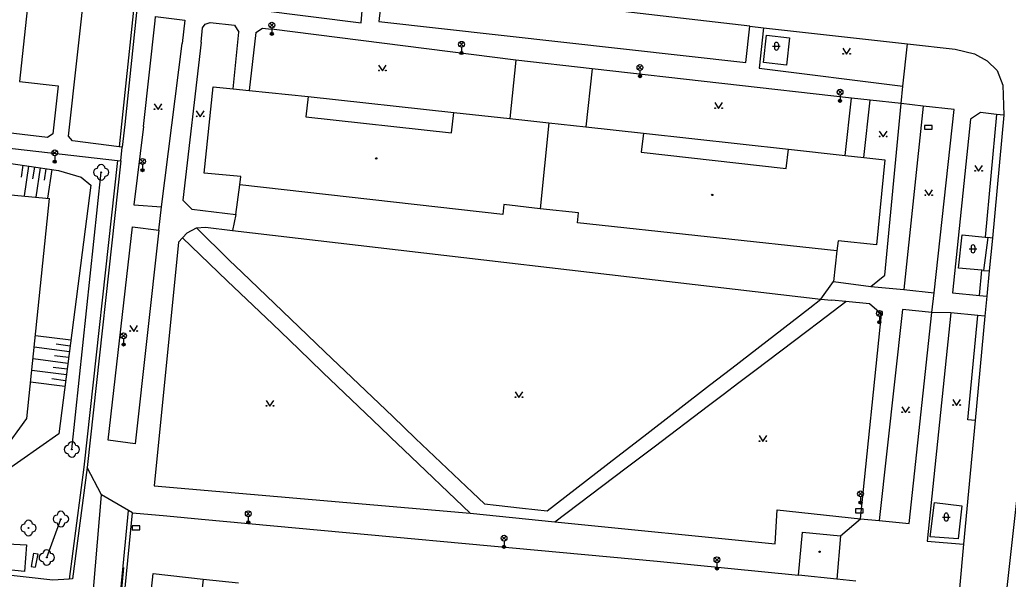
# Model space of a CAD drawing. Extents: x -595546 to -593986, y -1160845 to -1159202.
# Drawn here: x -594468.8 to -594341.4, y -1159895.1 to -1159823.1 of the extents above; entities that cross this region are included whole.
import ezdxf

# ---------------------------------------------------------------- set-up
doc = ezdxf.new("R2010")
doc.units = 0
for name, color, linetype in [('Level 22', 7, 'Continuous'), ('Level 24', 7, 'Continuous'), ('Level 33', 7, 'Continuous'), ('Level 36', 7, 'Continuous'), ('Level 39', 7, 'Continuous'), ('Specificka linie pasportu komunikaci', 7, 'Continuous'), ('TM - budovy zdene_ betonove - VP', 7, 'Continuous'), ('TM - chodniky - VP', 7, 'Continuous'), ('TM - dolni hrana svahu', 7, 'Continuous'), ('TM - horni hrana svahu', 7, 'Continuous'), ('TM - komunikace - VP', 7, 'Continuous'), ('TM - lavicka', 7, 'Continuous'), ('TM - letecke snimky - pomocna linie', 7, 'Continuous'), ('TM - plot drateny_ kovovy - VP', 7, 'Continuous'), ('TM - plot zivy neuzavreny', 7, 'Continuous'), ('TM - podezdivka plotu - VP', 7, 'Continuous'), ('TM - rozhrani ploch obecne - VP', 7, 'Continuous'), ('TM - srafovani', 7, 'Continuous'), ('TM - vjezd na pozemek', 7, 'Continuous'), ('TM - zabradli - VP', 7, 'Continuous')]:
    doc.layers.add(name, color=color, linetype=linetype)

msp = doc.modelspace()

# ---------------------------------------------------------------- linework, layer by layer
at = {"layer": 'Level 22'}
for centre in [(-594458.27, -1159842.75), (-594462.05, -1159878.43), (-594463.46, -1159887.39), (-594467.64, -1159888.54), (-594465.28, -1159892.34)]:
    msp.add_circle(centre, 0.05, dxfattribs=at)
for centre, start, end in [((-594458.27, -1159842.25), 0, 180), ((-594458.77, -1159842.75), 90, 270), ((-594458.27, -1159843.25), 180, 0), ((-594457.77, -1159842.75), 270, 90), ((-594462.05, -1159877.93), 0, 180), ((-594462.55, -1159878.43), 90, 270), ((-594462.05, -1159878.93), 180, 0), ((-594461.55, -1159878.43), 270, 90), ((-594463.46, -1159886.89), 0, 180), ((-594468.14, -1159888.54), 90, 270), ((-594467.64, -1159888.04), 0, 180), ((-594467.14, -1159888.54), 270, 90), ((-594463.96, -1159887.39), 90, 270), ((-594463.46, -1159887.89), 180, 0), ((-594462.96, -1159887.39), 270, 90), ((-594467.64, -1159889.04), 180, 0), ((-594465.78, -1159892.34), 90, 270), ((-594465.28, -1159891.84), 0, 180), ((-594464.78, -1159892.34), 270, 90), ((-594465.28, -1159892.84), 180, 0)]:
    msp.add_arc(centre, 0.5, start, end, dxfattribs=at)
at = {"layer": 'Level 24'}
for points in [[(-594352.21, -1159837.21), (-594351.21, -1159837.21), (-594351.21, -1159836.71), (-594352.21, -1159836.71)], [(-594361.12, -1159886.57), (-594360.12, -1159886.57), (-594360.12, -1159886.07), (-594361.12, -1159886.07)], [(-594454.28, -1159888.77), (-594453.28, -1159888.77), (-594453.28, -1159888.27), (-594454.28, -1159888.27)]]:
    msp.add_lwpolyline(points, close=True, dxfattribs=at)
at = {"layer": 'Level 33'}
for p, q in [((-594436.55, -1159824.07), (-594436.02, -1159823.54)), ((-594436.55, -1159823.54), (-594436.02, -1159824.07)), ((-594436.29, -1159824.18), (-594436.29, -1159824.93)), ((-594412.12, -1159826.54), (-594411.59, -1159826.01)), ((-594412.12, -1159826.01), (-594411.59, -1159826.54)), ((-594411.85, -1159826.65), (-594411.85, -1159827.4)), ((-594389.14, -1159829.51), (-594388.61, -1159828.98)), ((-594389.14, -1159828.98), (-594388.61, -1159829.51)), ((-594388.87, -1159829.62), (-594388.87, -1159830.37)), ((-594363.35, -1159832.69), (-594362.82, -1159832.16)), ((-594363.35, -1159832.16), (-594362.82, -1159832.69)), ((-594363.09, -1159832.8), (-594363.09, -1159833.55)), ((-594464.53, -1159840.52), (-594464, -1159839.99)), ((-594464.53, -1159839.99), (-594464, -1159840.52)), ((-594464.26, -1159840.63), (-594464.26, -1159841.38)), ((-594453.21, -1159841.61), (-594452.68, -1159841.08)), ((-594453.21, -1159841.08), (-594452.68, -1159841.61)), ((-594452.95, -1159841.72), (-594452.95, -1159842.47)), ((-594358.28, -1159861.18), (-594357.75, -1159860.65)), ((-594358.28, -1159860.65), (-594357.75, -1159861.18)), ((-594358.02, -1159861.29), (-594358.02, -1159862.04)), ((-594455.66, -1159864.06), (-594455.13, -1159863.53)), ((-594455.66, -1159863.53), (-594455.13, -1159864.06)), ((-594455.39, -1159864.17), (-594455.39, -1159864.92)), ((-594360.73, -1159884.4), (-594360.2, -1159883.87)), ((-594360.73, -1159883.87), (-594360.2, -1159884.4)), ((-594360.46, -1159884.51), (-594360.46, -1159885.26)), ((-594439.59, -1159886.96), (-594439.06, -1159886.43)), ((-594439.59, -1159886.43), (-594439.06, -1159886.96)), ((-594439.32, -1159887.07), (-594439.32, -1159887.82)), ((-594406.64, -1159890.1), (-594406.11, -1159889.57)), ((-594406.64, -1159889.57), (-594406.11, -1159890.1)), ((-594406.37, -1159890.21), (-594406.37, -1159890.96)), ((-594379.21, -1159892.89), (-594378.68, -1159892.36)), ((-594379.21, -1159892.36), (-594378.68, -1159892.89)), ((-594378.95, -1159893), (-594378.95, -1159893.75))]:
    msp.add_line(p, q, dxfattribs=at)
for centre, radius in [((-594436.29, -1159823.8), 0.375), ((-594436.29, -1159824.93), 0.2), ((-594436.29, -1159824.93), 0.145), ((-594436.29, -1159824.93), 0.0876), ((-594411.85, -1159826.27), 0.375), ((-594411.85, -1159827.4), 0.2), ((-594411.85, -1159827.4), 0.145), ((-594411.85, -1159827.4), 0.0876), ((-594388.87, -1159829.25), 0.375), ((-594388.87, -1159830.37), 0.2), ((-594388.87, -1159830.37), 0.145), ((-594388.87, -1159830.37), 0.0876), ((-594363.09, -1159832.43), 0.375), ((-594363.09, -1159833.55), 0.2), ((-594363.09, -1159833.55), 0.145), ((-594363.09, -1159833.55), 0.0876), ((-594464.26, -1159840.25), 0.375), ((-594464.26, -1159841.38), 0.2), ((-594464.26, -1159841.38), 0.145), ((-594464.26, -1159841.38), 0.0876), ((-594452.95, -1159841.34), 0.375), ((-594452.95, -1159842.47), 0.2), ((-594452.95, -1159842.47), 0.145), ((-594452.95, -1159842.47), 0.0876), ((-594358.02, -1159860.91), 0.375), ((-594358.02, -1159862.04), 0.2), ((-594358.02, -1159862.04), 0.145), ((-594358.02, -1159862.04), 0.0876), ((-594455.39, -1159863.8), 0.375), ((-594455.39, -1159864.92), 0.2), ((-594455.39, -1159864.92), 0.145), ((-594455.39, -1159864.92), 0.0876), ((-594360.46, -1159884.14), 0.375), ((-594360.46, -1159885.26), 0.2), ((-594360.46, -1159885.26), 0.145), ((-594360.46, -1159885.26), 0.0876), ((-594439.32, -1159886.7), 0.375), ((-594439.32, -1159887.82), 0.2), ((-594439.32, -1159887.82), 0.145), ((-594439.32, -1159887.82), 0.0876), ((-594406.37, -1159889.84), 0.375), ((-594406.37, -1159890.96), 0.2), ((-594406.37, -1159890.96), 0.145), ((-594406.37, -1159890.96), 0.0876), ((-594378.95, -1159892.62), 0.375), ((-594378.95, -1159893.75), 0.2), ((-594378.95, -1159893.75), 0.145), ((-594378.95, -1159893.75), 0.0876)]:
    msp.add_circle(centre, radius, dxfattribs=at)
at = {"layer": 'Level 36'}
for p, q in [((-594371.79, -1159826.52), (-594370.79, -1159826.52)), ((-594371.54, -1159826.27), (-594371.54, -1159826.77)), ((-594371.04, -1159826.27), (-594371.04, -1159826.77)), ((-594346.21, -1159852.35), (-594346.21, -1159852.85)), ((-594345.71, -1159852.35), (-594345.71, -1159852.85)), ((-594346.46, -1159852.6), (-594345.46, -1159852.6)), ((-594349.91, -1159887.13), (-594348.91, -1159887.13)), ((-594349.66, -1159886.88), (-594349.66, -1159887.38)), ((-594349.16, -1159886.88), (-594349.16, -1159887.38))]:
    msp.add_line(p, q, dxfattribs=at)
for points in [[(-594362.74, -1159826.79), (-594362.24, -1159827.54), (-594361.74, -1159826.79)], [(-594422.54, -1159828.95), (-594422.04, -1159829.7), (-594421.54, -1159828.95)], [(-594451.44, -1159833.92), (-594450.94, -1159834.67), (-594450.44, -1159833.92)], [(-594379.24, -1159833.78), (-594378.74, -1159834.53), (-594378.24, -1159833.78)], [(-594446.02, -1159834.84), (-594445.52, -1159835.59), (-594445.02, -1159834.84)], [(-594358.04, -1159837.45), (-594357.54, -1159838.2), (-594357.04, -1159837.45)], [(-594345.74, -1159841.87), (-594345.24, -1159842.62), (-594344.74, -1159841.87)], [(-594352.16, -1159844.99), (-594351.66, -1159845.74), (-594351.16, -1159844.99)], [(-594454.58, -1159862.48), (-594454.08, -1159863.23), (-594453.58, -1159862.48)], [(-594404.95, -1159871.01), (-594404.45, -1159871.76), (-594403.95, -1159871.01)], [(-594437.03, -1159872.11), (-594436.53, -1159872.86), (-594436.03, -1159872.11)], [(-594348.57, -1159872.01), (-594348.07, -1159872.76), (-594347.57, -1159872.01)], [(-594355.14, -1159872.92), (-594354.64, -1159873.67), (-594354.14, -1159872.92)], [(-594373.53, -1159876.65), (-594373.03, -1159877.4), (-594372.53, -1159876.65)]]:
    msp.add_lwpolyline(points, dxfattribs=at)
for centre in [(-594362.69, -1159827.49), (-594361.79, -1159827.49), (-594422.49, -1159829.65), (-594421.59, -1159829.65), (-594451.39, -1159834.62), (-594450.49, -1159834.62), (-594379.19, -1159834.48), (-594378.29, -1159834.48), (-594445.97, -1159835.54), (-594445.07, -1159835.54), (-594357.99, -1159838.15), (-594357.09, -1159838.15), (-594345.69, -1159842.57), (-594344.79, -1159842.57), (-594352.11, -1159845.69), (-594351.21, -1159845.69), (-594454.53, -1159863.18), (-594453.63, -1159863.18), (-594436.98, -1159872.81), (-594436.08, -1159872.81), (-594404.9, -1159871.71), (-594404, -1159871.71), (-594348.52, -1159872.71), (-594347.62, -1159872.71), (-594355.09, -1159873.62), (-594354.19, -1159873.62), (-594373.48, -1159877.35), (-594372.58, -1159877.35)]:
    msp.add_circle(centre, 0.05, dxfattribs=at)
for centre, start, end in [((-594371.29, -1159826.27), 0, 180), ((-594371.29, -1159826.77), 180, 0), ((-594345.96, -1159852.35), 0, 180), ((-594345.96, -1159852.85), 180, 0), ((-594349.41, -1159886.88), 0, 180), ((-594349.41, -1159887.38), 180, 0)]:
    msp.add_arc(centre, 0.25, start, end, dxfattribs=at)
at = {"layer": 'Level 39'}
for centre, radius in [((-594422.84, -1159840.97), 0.09), ((-594422.84, -1159840.97), 0.0398), ((-594379.55, -1159845.66), 0.09), ((-594379.55, -1159845.66), 0.0398), ((-594365.73, -1159891.6), 0.09), ((-594365.73, -1159891.6), 0.0398)]:
    msp.add_circle(centre, radius, dxfattribs=at)
at = {"layer": 'Specificka linie pasportu komunikaci'}
for points in [[(-594374.71, -1159823.94), (-594421.95, -1159818.44)], [(-594395.03, -1159829.43), (-594404.85, -1159828.33)], [(-594355.21, -1159833.91), (-594355.02, -1159831.66)], [(-594359.19, -1159833.46), (-594361.62, -1159833.19)], [(-594352.39, -1159834.23), (-594355.21, -1159833.91)], [(-594342.92, -1159835.29), (-594344.41, -1159851.11)], [(-594450.84, -1159850.2), (-594450.51, -1159847.18)], [(-594440.94, -1159848.19), (-594441.34, -1159850.22)], [(-594343.47, -1159851.21), (-594344.06, -1159851.15)], [(-594345.12, -1159858.59), (-594344.81, -1159855.36)], [(-594344.6, -1159855.38), (-594343.87, -1159855.45)], [(-594365.55, -1159859.09), (-594363.93, -1159856.8)], [(-594359.13, -1159857.47), (-594354.88, -1159857.82)], [(-594351.25, -1159860.81), (-594350.98, -1159858.25)], [(-594348.84, -1159860.84), (-594351.25, -1159860.81)], [(-594345.69, -1159874.71), (-594346.64, -1159874.62), (-594345.33, -1159861.18)], [(-594338.9, -1159871.87), (-594343.06, -1159909.32)], [(-594363.03, -1159889.56), (-594360.44, -1159887.37)], [(-594360.44, -1159887.37), (-594358.06, -1159887.58)]]:
    msp.add_lwpolyline(points, dxfattribs=at)
at = {"layer": 'TM - budovy zdene_ betonove - VP'}
for points in [[(-594467.82, -1159821.83), (-594468.8, -1159831.06)], [(-594445.02, -1159842.84), (-594443.85, -1159831.73)], [(-594443.85, -1159831.73), (-594441.27, -1159831.99)], [(-594441.27, -1159831.99), (-594439.23, -1159832.2)], [(-594439.23, -1159832.2), (-594431.61, -1159832.97)], [(-594431.61, -1159832.97), (-594431.91, -1159835.62)], [(-594431.91, -1159835.62), (-594413.14, -1159837.66)], [(-594413.14, -1159837.66), (-594412.85, -1159835.03)], [(-594412.85, -1159835.03), (-594405.62, -1159835.84)], [(-594405.62, -1159835.84), (-594400.61, -1159836.38)], [(-594400.61, -1159836.38), (-594401.71, -1159847.45)], [(-594400.61, -1159836.38), (-594395.86, -1159836.9)], [(-594395.86, -1159836.9), (-594388.43, -1159837.73)], [(-594388.43, -1159837.73), (-594388.7, -1159840.17)], [(-594388.7, -1159840.17), (-594370.02, -1159842.25)], [(-594370.02, -1159842.25), (-594369.75, -1159839.79)], [(-594369.75, -1159839.79), (-594362.44, -1159840.6)], [(-594362.44, -1159840.6), (-594360.01, -1159840.86)], [(-594360.01, -1159840.86), (-594357.34, -1159841.16)], [(-594357.34, -1159841.16), (-594358.4, -1159852.09)], [(-594440.27, -1159843.3), (-594445.02, -1159842.84)], [(-594440.4, -1159844.35), (-594440.27, -1159843.3)], [(-594406.54, -1159848.18), (-594440.4, -1159844.35)], [(-594406.4, -1159846.9), (-594406.54, -1159848.18)], [(-594401.71, -1159847.45), (-594406.4, -1159846.9)], [(-594396.77, -1159847.98), (-594401.71, -1159847.45)], [(-594396.91, -1159849.27), (-594396.77, -1159847.98)], [(-594363.49, -1159852.86), (-594396.91, -1159849.27)], [(-594363.35, -1159851.56), (-594363.49, -1159852.86)], [(-594358.4, -1159852.09), (-594363.35, -1159851.56)], [(-594368.46, -1159894.63), (-594368.09, -1159890.93), (-594367.91, -1159889.08)], [(-594367.91, -1159889.08), (-594363.03, -1159889.56)], [(-594363.03, -1159889.56), (-594363.52, -1159895.13)], [(-594453.01, -1159907.74), (-594451.58, -1159894.4)], [(-594451.58, -1159894.4), (-594445.13, -1159895.11)], [(-594445.13, -1159895.11), (-594446.33, -1159906.07)], [(-594445.13, -1159895.11), (-594440.59, -1159895.6)], [(-594363.52, -1159895.13), (-594368.46, -1159894.63)]]:
    msp.add_lwpolyline(points, dxfattribs=at)
at = {"layer": 'TM - chodniky - VP'}
for points in [[(-594462.5, -1159838.08), (-594459.04, -1159807.05)], [(-594424.8, -1159823.51), (-594424.33, -1159818.17)], [(-594438.1, -1159821.83), (-594424.8, -1159823.51)], [(-594451.31, -1159823.26), (-594451.28, -1159822.71), (-594447.5, -1159823.17), (-594447.84, -1159826.16)], [(-594452.8, -1159836.84), (-594451.31, -1159823.26)], [(-594445.4, -1159825.98), (-594445.2, -1159824.17), (-594444.86, -1159823.68), (-594444.22, -1159823.45), (-594441.08, -1159823.81), (-594440.56, -1159824.69)], [(-594438.34, -1159824.74), (-594437.51, -1159824.2), (-594436.35, -1159824.33)], [(-594404.85, -1159828.33), (-594436.35, -1159824.33)], [(-594372.97, -1159824.13), (-594373.49, -1159829.35)], [(-594441.27, -1159831.99), (-594440.56, -1159824.69)], [(-594438.34, -1159824.74), (-594439.23, -1159832.2)], [(-594450.51, -1159847.18), (-594447.84, -1159826.16)], [(-594445.4, -1159825.98), (-594447.76, -1159846.32)], [(-594355.02, -1159831.66), (-594354.41, -1159826.19)], [(-594404.85, -1159828.33), (-594405.62, -1159835.84)], [(-594395.03, -1159829.43), (-594395.86, -1159836.9)], [(-594361.62, -1159833.19), (-594395.03, -1159829.43)], [(-594373.49, -1159829.35), (-594355.02, -1159831.66)], [(-594468.8, -1159831.06), (-594463.83, -1159831.63), (-594464.52, -1159837.8), (-594465.19, -1159838.26), (-594478.3, -1159836.71)], [(-594362.44, -1159840.6), (-594361.62, -1159833.19)], [(-594360.01, -1159840.86), (-594359.19, -1159833.46)], [(-594355.21, -1159833.91), (-594359.19, -1159833.46)], [(-594357.34, -1159855.99), (-594355.21, -1159833.91)], [(-594352.39, -1159834.23), (-594354.88, -1159857.82)], [(-594348.4, -1159834.68), (-594352.39, -1159834.23)], [(-594350.98, -1159858.25), (-594348.4, -1159834.68)], [(-594345, -1159835.06), (-594346.27, -1159835.89)], [(-594342.92, -1159835.29), (-594345, -1159835.06)], [(-594341.98, -1159835.4), (-594342.92, -1159835.29)], [(-594452.8, -1159836.84), (-594454.05, -1159846.92)], [(-594346.27, -1159835.89), (-594348.62, -1159858.26)], [(-594461.96, -1159838.7), (-594462.5, -1159838.08)], [(-594478.37, -1159838.7), (-594456.15, -1159841.23)], [(-594455.96, -1159839.46), (-594461.96, -1159838.7)], [(-594440.94, -1159848.19), (-594440.4, -1159844.35)], [(-594454.05, -1159846.92), (-594450.51, -1159847.18)], [(-594447.76, -1159846.32), (-594446.58, -1159847.5)], [(-594446.58, -1159847.5), (-594440.94, -1159848.19)], [(-594457.36, -1159877.25), (-594454.23, -1159849.76)], [(-594454.23, -1159849.76), (-594450.84, -1159850.2)], [(-594450.84, -1159850.2), (-594453.9, -1159877.7)], [(-594447.18, -1159850.55), (-594447.79, -1159851.19)], [(-594448.31, -1159851.73), (-594451.45, -1159883.13)], [(-594447.79, -1159851.19), (-594448.31, -1159851.73)], [(-594363.49, -1159852.86), (-594363.93, -1159856.8)], [(-594359.13, -1159857.47), (-594357.34, -1159855.99)], [(-594363.93, -1159856.8), (-594359.13, -1159857.47)], [(-594354.88, -1159857.82), (-594350.98, -1159858.25)], [(-594348.62, -1159858.26), (-594345.12, -1159858.59)], [(-594345.12, -1159858.59), (-594344.17, -1159858.68)], [(-594365.55, -1159859.09), (-594364.2, -1159859.21)], [(-594362.35, -1159859.39), (-594364.2, -1159859.21)], [(-594359.31, -1159859.68), (-594362.35, -1159859.39)], [(-594357.77, -1159861.01), (-594359.31, -1159859.68)], [(-594360.44, -1159887.37), (-594357.77, -1159861.01)], [(-594355.04, -1159860.39), (-594358.06, -1159887.58)], [(-594351.25, -1159860.81), (-594355.04, -1159860.39)], [(-594354.2, -1159887.94), (-594351.25, -1159860.81)], [(-594348.84, -1159860.84), (-594351.85, -1159890.23)], [(-594345.33, -1159861.18), (-594348.84, -1159860.84)], [(-594344.42, -1159861.27), (-594345.33, -1159861.18)], [(-594453.9, -1159877.7), (-594457.36, -1159877.25)], [(-594458.21, -1159884.25), (-594460.09, -1159880.73)], [(-594459.25, -1159896.47), (-594458.21, -1159884.25)], [(-594371.19, -1159886.18), (-594360.44, -1159887.37)], [(-594358.06, -1159887.58), (-594354.2, -1159887.94)], [(-594351.85, -1159890.23), (-594347.19, -1159890.61)]]:
    msp.add_lwpolyline(points, dxfattribs=at)
at = {"layer": 'TM - dolni hrana svahu'}
for points in [[(-594479.03, -1159844.8), (-594464.94, -1159846.13)], [(-594474.99, -1159888.67), (-594474.06, -1159881.82), (-594470.91, -1159878.66), (-594467.84, -1159874.44), (-594464.94, -1159846.13)]]:
    msp.add_lwpolyline(points, dxfattribs=at)
at = {"layer": 'TM - horni hrana svahu'}
msp.add_lwpolyline([(-594478.53, -1159840.19), (-594476.07, -1159840.71), (-594463.79, -1159842.53), (-594460.84, -1159843.37), (-594459.62, -1159844.39), (-594463.72, -1159876.4), (-594473.55, -1159883.3), (-594474.52, -1159890.35)], dxfattribs=at)
at = {"layer": 'TM - komunikace - VP'}
for points in [[(-594421.95, -1159818.44), (-594422.49, -1159823.32)], [(-594422.49, -1159823.32), (-594375.23, -1159828.63)], [(-594375.23, -1159828.63), (-594374.71, -1159823.94)], [(-594374.71, -1159823.94), (-594372.97, -1159824.13)], [(-594372.97, -1159824.13), (-594354.41, -1159826.19)], [(-594354.41, -1159826.19), (-594348.24, -1159826.88)], [(-594348.24, -1159826.88), (-594345.77, -1159827.49)], [(-594345.77, -1159827.49), (-594344.12, -1159828.39)], [(-594344.12, -1159828.39), (-594342.83, -1159829.64)], [(-594342.83, -1159829.64), (-594342.13, -1159831.52)], [(-594342.13, -1159831.52), (-594341.98, -1159835.4)], [(-594341.98, -1159835.4), (-594343.47, -1159851.21)], [(-594343.47, -1159851.21), (-594343.87, -1159855.45)], [(-594343.87, -1159855.45), (-594344.17, -1159858.68)], [(-594344.17, -1159858.68), (-594344.42, -1159861.27)], [(-594344.42, -1159861.27), (-594345.69, -1159874.71)], [(-594345.69, -1159874.71), (-594347.19, -1159890.61)], [(-594347.19, -1159890.61), (-594347.72, -1159896.31)]]:
    msp.add_lwpolyline(points, dxfattribs=at)
at = {"layer": 'TM - lavicka'}
for points in [[(-594466.97, -1159891.76), (-594467.31, -1159893.48)], [(-594466.97, -1159891.76), (-594466.43, -1159891.86)], [(-594466.43, -1159891.86), (-594466.77, -1159893.58)], [(-594467.31, -1159893.48), (-594466.77, -1159893.58)]]:
    msp.add_lwpolyline(points, dxfattribs=at)
at = {"layer": 'TM - letecke snimky - pomocna linie'}
for points in [[(-594446.01, -1159849.91), (-594444.83, -1159849.81), (-594441.34, -1159850.22)], [(-594447.18, -1159850.55), (-594446.01, -1159849.91)], [(-594446.01, -1159849.91), (-594441.79, -1159854.07), (-594440.13, -1159855.66), (-594432.81, -1159862.64), (-594429.44, -1159865.86), (-594420.7, -1159874.2), (-594417.77, -1159877), (-594410.46, -1159883.97), (-594408.91, -1159885.44), (-594407.41, -1159885.61), (-594404.01, -1159885.98), (-594400.83, -1159886.33), (-594391.9, -1159879.43), (-594388.36, -1159876.7), (-594379.89, -1159870.16), (-594377.05, -1159867.97), (-594366.99, -1159860.2), (-594365.55, -1159859.09)], [(-594441.34, -1159850.22), (-594365.55, -1159859.09)], [(-594447.79, -1159851.19), (-594442.03, -1159856.7), (-594440.37, -1159858.29), (-594436.16, -1159862.32), (-594434.07, -1159864.33), (-594431.35, -1159866.93), (-594429.71, -1159868.5), (-594423.27, -1159874.66), (-594421.17, -1159876.68), (-594420.95, -1159876.89), (-594419.29, -1159878.47), (-594410.75, -1159886.65)], [(-594399.82, -1159887.75), (-594390.64, -1159880.8), (-594387.04, -1159878.08), (-594380.03, -1159872.77), (-594378.14, -1159871.34), (-594376.15, -1159869.83), (-594374.06, -1159868.25), (-594367.36, -1159863.18), (-594365.77, -1159861.98), (-594362.35, -1159859.39)], [(-594451.45, -1159883.13), (-594410.75, -1159886.65)], [(-594410.75, -1159886.65), (-594399.82, -1159887.75)], [(-594371.47, -1159890.59), (-594371.19, -1159886.18)], [(-594399.82, -1159887.75), (-594371.47, -1159890.59)]]:
    msp.add_lwpolyline(points, dxfattribs=at)
at = {"layer": 'TM - plot drateny_ kovovy - VP'}
for points in [[(-594451.49, -1159797.04), (-594455.64, -1159836.54)], [(-594455.64, -1159836.54), (-594455.96, -1159839.46)], [(-594455.56, -1159839.51), (-594455.96, -1159839.46)], [(-594456.15, -1159841.23), (-594460.49, -1159880.69)], [(-594456.15, -1159841.23), (-594455.76, -1159841.28)], [(-594460.49, -1159880.69), (-594462.39, -1159895.12)], [(-594456.61, -1159910.71), (-594454.24, -1159886.58)], [(-594454.24, -1159886.58), (-594449.81, -1159886.98), (-594445.36, -1159887.4), (-594386.66, -1159892.8)], [(-594386.66, -1159892.8), (-594368.46, -1159894.63)], [(-594464.5, -1159895.24), (-594477.88, -1159893.77)], [(-594361.07, -1159895.38), (-594363.52, -1159895.13)]]:
    msp.add_lwpolyline(points, dxfattribs=at)
at = {"layer": 'TM - plot zivy neuzavreny'}
for points in [[(-594462.05, -1159878.43), (-594458.27, -1159842.75)], [(-594465.28, -1159892.34), (-594463.46, -1159887.39)]]:
    msp.add_lwpolyline(points, dxfattribs=at)
at = {"layer": 'TM - podezdivka plotu - VP'}
for points in [[(-594451.05, -1159796.68), (-594451.86, -1159804.42), (-594455.24, -1159836.58)], [(-594455.24, -1159836.58), (-594455.56, -1159839.51)], [(-594455.76, -1159841.28), (-594460.09, -1159880.73)], [(-594460.09, -1159880.73), (-594461.98, -1159895.1), (-594462.39, -1159895.12)], [(-594462.39, -1159895.12), (-594464.5, -1159895.24)]]:
    msp.add_lwpolyline(points, dxfattribs=at)
at = {"layer": 'TM - rozhrani ploch obecne - VP'}
for points in [[(-594372.95, -1159828.62), (-594372.56, -1159825.09)], [(-594372.56, -1159825.09), (-594369.61, -1159825.42)], [(-594369.61, -1159825.42), (-594370, -1159828.95)], [(-594370, -1159828.95), (-594372.95, -1159828.62)], [(-594431.61, -1159832.97), (-594412.85, -1159835.03)], [(-594388.43, -1159837.73), (-594369.75, -1159839.79)], [(-594347.82, -1159855.09), (-594347.34, -1159850.79)], [(-594347.34, -1159850.79), (-594344.41, -1159851.11)], [(-594344.41, -1159851.11), (-594344.06, -1159851.15)], [(-594344.06, -1159851.15), (-594344.6, -1159855.38)], [(-594344.81, -1159855.36), (-594347.82, -1159855.09)], [(-594344.6, -1159855.38), (-594344.81, -1159855.36)], [(-594454.77, -1159886.27), (-594458.21, -1159884.25)], [(-594351.46, -1159889.67), (-594350.91, -1159885.25)], [(-594350.91, -1159885.25), (-594347.39, -1159885.7)], [(-594456.75, -1159907.33), (-594454.77, -1159886.27)], [(-594454.24, -1159886.58), (-594454.77, -1159886.27)], [(-594347.39, -1159885.7), (-594347.86, -1159889.94)], [(-594475.13, -1159893.39), (-594474.81, -1159890.33), (-594474.52, -1159890.35), (-594467.9, -1159890.7), (-594468.16, -1159894.14)], [(-594347.86, -1159889.94), (-594351.46, -1159889.67)], [(-594468.16, -1159894.14), (-594475.13, -1159893.39)]]:
    msp.add_lwpolyline(points, dxfattribs=at)
at = {"layer": 'TM - srafovani'}
for points in [[(-594468.36, -1159841.85), (-594468.59, -1159843.39)], [(-594467.62, -1159841.96), (-594468.18, -1159845.79)], [(-594466.88, -1159842.07), (-594467.1, -1159843.59)], [(-594466.13, -1159842.18), (-594466.69, -1159845.94)], [(-594465.39, -1159842.29), (-594465.61, -1159843.78)], [(-594464.65, -1159842.4), (-594465.2, -1159846.1)], [(-594462.18, -1159864.37), (-594466.75, -1159863.79)], [(-594462.27, -1159865.12), (-594464.09, -1159864.88)], [(-594462.37, -1159865.86), (-594466.9, -1159865.28)], [(-594462.47, -1159866.6), (-594464.27, -1159866.37)], [(-594462.56, -1159867.35), (-594467.05, -1159866.77)], [(-594462.75, -1159868.84), (-594467.21, -1159868.27)], [(-594462.66, -1159868.09), (-594464.45, -1159867.86)], [(-594462.94, -1159870.32), (-594467.36, -1159869.76)], [(-594462.85, -1159869.58), (-594464.62, -1159869.35)]]:
    msp.add_lwpolyline(points, dxfattribs=at)
at = {"layer": 'TM - vjezd na pozemek'}
msp.add_lwpolyline([(-594455.76, -1159841.28), (-594455.56, -1159839.51)], dxfattribs=at)
at = {"layer": 'TM - zabradli - VP'}
msp.add_lwpolyline([(-594455.4, -1159893.62), (-594456.66, -1159907.01), (-594457.68, -1159916.48)], dxfattribs=at)

doc.saveas('drawing.dxf')
